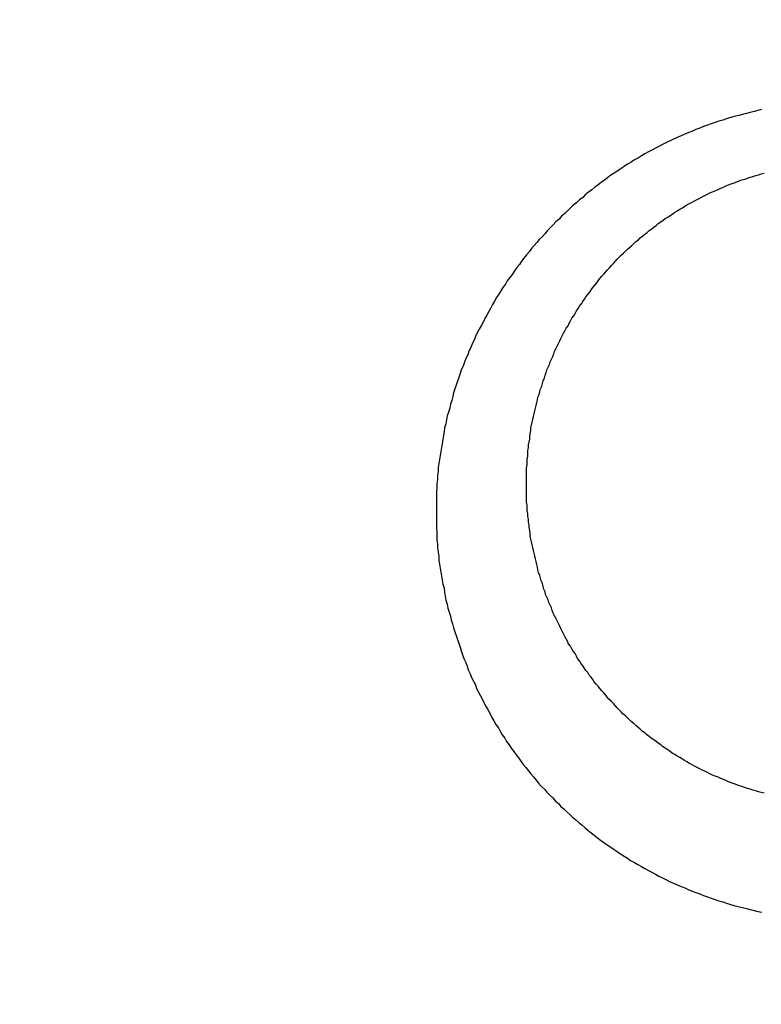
# Model space of a CAD drawing. Header units: millimetres. Extents: x 11979 to 23691, y 12825 to 41978.
# Tile 597 of 656: x 21622.86 to 21624.02, y 40479.94 to 40481.48. Entities that reach past the tile are written whole.
import ezdxf

# ---------------------------------------------------------------- set-up
doc = ezdxf.new("R2010")
doc.units = ezdxf.units.MM
for name, color, linetype in [('- niebieska cienka - izolacja', 120, 'Continuous'), ('-WYMIAR', 8, 'Continuous'), ('PROJEKTOWANE', 5, 'Continuous')]:
    doc.layers.add(name, color=color, linetype=linetype)
doc.styles.get("Standard").update_dxf_attribs({"font": 'arial.ttf'})
doc.dimstyles.new('CZA-KROPKA-50', dxfattribs={"dimtxt": 12, "dimasz": 1, "dimexe": 2, "dimexo": 25, "dimgap": 4, "dimtad": 1, "dimdec": 1, "dimrnd": 0.5, "dimzin": 9, "dimdsep": 46, "dimtxsty": 'Standard', "dimblk": 'CZA-KROPKA', "dimblk1": 'CZA-KROPKA', "dimblk2": 'CZA-KROPKA', "dimsah": 1, "dimcen": -20, "dimse1": 1, "dimse2": 1, "dimclrd": 8, "dimclre": 8, "dimclrt": 9, "dimadec": 0, "dimazin": 0, "dimtfac": 1, "dimtdec": 1, "dimtmove": 1, "dimatfit": 3, "dimldrblk": 'CZA-KROPKA', "dimfxl": 1, "dimtolj": 1, "dimtzin": 9, "dimarcsym": 0})

# ---------------------------------------------------------------- blocks, each defined once
blk = doc.blocks.new('CZA-KROPKA')
at = {"layer": '-WYMIAR', "linetype": 'ByBlock'}
for p, q in [((0, 10), (0, -10)), ((5, 0), (-5, 0))]:
    blk.add_line(p, q, dxfattribs=at)
at = {"layer": '-WYMIAR', "linetype": 'ByBlock', "const_width": 2.5}
blk.add_lwpolyline([(-1.25, 0, 1), (1.25, 0, 1)], format="xyb", close=True, dxfattribs=at)
blk = doc.blocks.new('*D1572')
at = {"layer": '-WYMIAR', "color": 8, "lineweight": -2}
blk.add_line((19929.2678, 40021.6846), (22203.2678, 40021.6846), dxfattribs=at)
at = {"layer": 'Defpoints', "color": 0}
for p in [(19928.2678, 40529.3414), (22204.2678, 40500.3414), (22204.2678, 40021.6846)]:
    blk.add_point(p, dxfattribs=at)
at = {"layer": '-WYMIAR', "color": 8, "lineweight": -2, "rotation": 180}
blk.add_blockref('CZA-KROPKA', (19928.2678, 40021.6846), dxfattribs=at)
at = {"layer": '-WYMIAR', "color": 8, "lineweight": -2}
blk.add_blockref('CZA-KROPKA', (22204.2678, 40021.6846), dxfattribs=at)
at = {"layer": '-WYMIAR', "color": 9, "insert": (21066.2678, 40031.8115), "char_height": 12, "attachment_point": 5}
blk.add_mtext('\\A1;2276', dxfattribs=at)
blk = doc.blocks.new('Pisuar NOVA PRO ze zintegrowanym ceramicznym sitkiem')
for points in [[(-0.001317, -0.220069, 0), (-0.001377, -0.220082, 0), (-0.001437, -0.220096, 0), (-0.001497, -0.220111, 0), (-0.001557, -0.220127, 0), (-0.001617, -0.220143, 0), (-0.001677, -0.220159, 0), (-0.001747, -0.220176, 0), (-0.001807, -0.220194, 0), (-0.001867, -0.220213, 0), (-0.001927, -0.220231, 0), (-0.001987, -0.220251, 0), (-0.002047, -0.220271, 0), (-0.002107, -0.220292, 0), (-0.002167, -0.220313, 0), (-0.002227, -0.220335, 0), (-0.002287, -0.220357, 0), (-0.002347, -0.22038, 0), (-0.002397, -0.220404, 0), (-0.002457, -0.220428, 0), (-0.002517, -0.220452, 0), (-0.002577, -0.220478, 0), (-0.002637, -0.220503, 0), (-0.002697, -0.22053, 0), (-0.002747, -0.220557, 0), (-0.002807, -0.220584, 0), (-0.002867, -0.220612, 0), (-0.002917, -0.220641, 0), (-0.002977, -0.22067, 0), (-0.003027, -0.220699, 0), (-0.003087, -0.220729, 0), (-0.003147, -0.22076, 0), (-0.003197, -0.220791, 0), (-0.003247, -0.220823, 0), (-0.003307, -0.220855, 0), (-0.003357, -0.220888, 0), (-0.003417, -0.220922, 0), (-0.003467, -0.220956, 0), (-0.003517, -0.22099, 0), (-0.003567, -0.221025, 0), (-0.003627, -0.22106, 0), (-0.003677, -0.221096, 0), (-0.003727, -0.221133, 0), (-0.003777, -0.22117, 0), (-0.003827, -0.221207, 0), (-0.003877, -0.221245, 0), (-0.003927, -0.221283, 0), (-0.003977, -0.221322, 0), (-0.004027, -0.221361, 0), (-0.004077, -0.221401, 0), (-0.004117, -0.221442, 0), (-0.004167, -0.221482, 0), (-0.004217, -0.221524, 0), (-0.004267, -0.221565, 0), (-0.004307, -0.221607, 0), (-0.004357, -0.22165, 0), (-0.004397, -0.221693, 0), (-0.004447, -0.221736, 0), (-0.004487, -0.22178, 0), (-0.004537, -0.221825, 0), (-0.004577, -0.22187, 0), (-0.004627, -0.221915, 0), (-0.004667, -0.22196, 0), (-0.004707, -0.222006, 0), (-0.004747, -0.222053, 0), (-0.004797, -0.2221, 0), (-0.004837, -0.222147, 0), (-0.004877, -0.222195, 0), (-0.004917, -0.222243, 0), (-0.004957, -0.222291, 0), (-0.004997, -0.22234, 0), (-0.005037, -0.22239, 0), (-0.005077, -0.222439, 0), (-0.005107, -0.222489, 0), (-0.005147, -0.22254, 0), (-0.005187, -0.22259, 0), (-0.005217, -0.222642, 0), (-0.005257, -0.222693, 0), (-0.005297, -0.222745, 0), (-0.005327, -0.222797, 0), (-0.005367, -0.222849, 0), (-0.005397, -0.222902, 0), (-0.005427, -0.222955, 0), (-0.005467, -0.223009, 0), (-0.005497, -0.223063, 0), (-0.005527, -0.223117, 0), (-0.005557, -0.223171, 0), (-0.005587, -0.223226, 0), (-0.005617, -0.223281, 0), (-0.005647, -0.223336, 0), (-0.005677, -0.223392, 0), (-0.005707, -0.223448, 0), (-0.005737, -0.223504, 0), (-0.005767, -0.22356, 0), (-0.005797, -0.223617, 0), (-0.005817, -0.223674, 0), (-0.005847, -0.223731, 0), (-0.005867, -0.223789, 0), (-0.005897, -0.223846, 0), (-0.005917, -0.223904, 0), (-0.005947, -0.223963, 0), (-0.005967, -0.224021, 0), (-0.005987, -0.22408, 0), (-0.006017, -0.224138, 0), (-0.006037, -0.224198, 0), (-0.006057, -0.224257, 0), (-0.006077, -0.224316, 0), (-0.006097, -0.224376, 0), (-0.006117, -0.224436, 0), (-0.006137, -0.224496, 0), (-0.006147, -0.224556, 0), (-0.006167, -0.224617, 0), (-0.006187, -0.224677, 0), (-0.006197, -0.224738, 0), (-0.006217, -0.224799, 0), (-0.006237, -0.22486, 0), (-0.006247, -0.224921, 0), (-0.006257, -0.224983, 0), (-0.006277, -0.225044, 0), (-0.006287, -0.225106, 0), (-0.006297, -0.225168, 0), (-0.006307, -0.225229, 0), (-0.006317, -0.225291, 0), (-0.006327, -0.225354, 0), (-0.006337, -0.225416, 0), (-0.006347, -0.225478, 0), (-0.006357, -0.225541, 0), (-0.006367, -0.225603, 0), (-0.006377, -0.225666, 0), (-0.006377, -0.225728, 0), (-0.006387, -0.225791, 0), (-0.006387, -0.225854, 0), (-0.006397, -0.225917, 0), (-0.006397, -0.22598, 0), (-0.006407, -0.226043, 0), (-0.006407, -0.226106, 0), (-0.006407, -0.226169, 0), (-0.006407, -0.226232, 0), (-0.006407, -0.226295, 0), (-0.006407, -0.226358, 0), (-0.006407, -0.226421, 0), (-0.006407, -0.226485, 0), (-0.006407, -0.226548, 0), (-0.006407, -0.226611, 0), (-0.006397, -0.226674, 0), (-0.006397, -0.226737, 0), (-0.006397, -0.226801, 0), (-0.006387, -0.226864, 0), (-0.006387, -0.226927, 0), (-0.006377, -0.22699, 0), (-0.006367, -0.227053, 0), (-0.006367, -0.227116, 0), (-0.006357, -0.227179, 0), (-0.006347, -0.227242, 0), (-0.006337, -0.227305, 0), (-0.006327, -0.227367, 0), (-0.006317, -0.22743, 0), (-0.006307, -0.227493, 0), (-0.006287, -0.227555, 0), (-0.006277, -0.227617, 0), (-0.006267, -0.22768, 0), (-0.006257, -0.227742, 0), (-0.006237, -0.227804, 0), (-0.006227, -0.227866, 0), (-0.006207, -0.227927, 0), (-0.006187, -0.227989, 0), (-0.006177, -0.22805, 0), (-0.006157, -0.228112, 0), (-0.006137, -0.228173, 0), (-0.006117, -0.228234, 0), (-0.006097, -0.228295, 0), (-0.006077, -0.228355, 0), (-0.006057, -0.228416, 0), (-0.006037, -0.228476, 0), (-0.006017, -0.228536, 0), (-0.005997, -0.228596, 0), (-0.005977, -0.228655, 0), (-0.005947, -0.228715, 0), (-0.005927, -0.228774, 0), (-0.005907, -0.228833, 0), (-0.005877, -0.228891, 0), (-0.005857, -0.22895, 0), (-0.005827, -0.229008, 0), (-0.005797, -0.229066, 0), (-0.005777, -0.229124, 0), (-0.005747, -0.229181, 0), (-0.005717, -0.229238, 0), (-0.005687, -0.229295, 0), (-0.005657, -0.229351, 0), (-0.005627, -0.229408, 0), (-0.005597, -0.229464, 0), (-0.005567, -0.229519, 0), (-0.005537, -0.229574, 0), (-0.005507, -0.229629, 0), (-0.005477, -0.229684, 0), (-0.005437, -0.229738, 0), (-0.005407, -0.229792, 0), (-0.005377, -0.229846, 0), (-0.005337, -0.229899, 0), (-0.005307, -0.229952, 0), (-0.005267, -0.230004, 0), (-0.005237, -0.230056, 0), (-0.005197, -0.230108, 0), (-0.005157, -0.230159, 0), (-0.005117, -0.23021, 0), (-0.005087, -0.230261, 0), (-0.005047, -0.230311, 0), (-0.005007, -0.23036, 0), (-0.004967, -0.23041, 0), (-0.004927, -0.230458, 0), (-0.004887, -0.230507, 0), (-0.004847, -0.230555, 0), (-0.004807, -0.230602, 0), (-0.004767, -0.230649, 0), (-0.004717, -0.230696, 0), (-0.004677, -0.230742, 0), (-0.004637, -0.230788, 0), (-0.004587, -0.230833, 0), (-0.004547, -0.230878, 0), (-0.004497, -0.230922, 0), (-0.004457, -0.230966, 0), (-0.004407, -0.23101, 0), (-0.004367, -0.231053, 0), (-0.004317, -0.231095, 0), (-0.004277, -0.231137, 0), (-0.004227, -0.231179, 0), (-0.004177, -0.23122, 0), (-0.004127, -0.231261, 0), (-0.004077, -0.231301, 0), (-0.004037, -0.231341, 0), (-0.003987, -0.23138, 0), (-0.003937, -0.231418, 0), (-0.003887, -0.231457, 0), (-0.003837, -0.231494, 0), (-0.003787, -0.231532, 0), (-0.003737, -0.231568, 0), (-0.003677, -0.231604, 0), (-0.003627, -0.23164, 0), (-0.003577, -0.231675, 0), (-0.003527, -0.23171, 0), (-0.003467, -0.231744, 0), (-0.003417, -0.231778, 0), (-0.003367, -0.231811, 0), (-0.003307, -0.231843, 0), (-0.003257, -0.231875, 0), (-0.003197, -0.231907, 0), (-0.003147, -0.231938, 0), (-0.003087, -0.231968, 0), (-0.003037, -0.231998, 0), (-0.002977, -0.232028, 0), (-0.002927, -0.232057, 0), (-0.002867, -0.232085, 0), (-0.002807, -0.232113, 0), (-0.002757, -0.23214, 0), (-0.002697, -0.232166, 0), (-0.002637, -0.232193, 0), (-0.002577, -0.232218, 0), (-0.002517, -0.232243, 0), (-0.002467, -0.232268, 0), (-0.002407, -0.232291, 0), (-0.002347, -0.232315, 0), (-0.002287, -0.232337, 0), (-0.002227, -0.23236, 0), (-0.002167, -0.232381, 0), (-0.002107, -0.232402, 0), (-0.002047, -0.232423, 0), (-0.001987, -0.232443, 0), (-0.001927, -0.232462, 0), (-0.001867, -0.232481, 0), (-0.001807, -0.232499, 0), (-0.001747, -0.232517, 0), (-0.001687, -0.232534, 0), (-0.001617, -0.23255, 0), (-0.001557, -0.232566, 0), (-0.001497, -0.232581, 0), (-0.001437, -0.232596, 0), (-0.001377, -0.23261, 0), (-0.001317, -0.232623, 0)], [(-0.001277, -0.230761, 0), (-0.001327, -0.23075, 0), (-0.001367, -0.230738, 0), (-0.001407, -0.230725, 0), (-0.001457, -0.230712, 0), (-0.001497, -0.230699, 0), (-0.001537, -0.230686, 0), (-0.001587, -0.230672, 0), (-0.001627, -0.230658, 0), (-0.001667, -0.230643, 0), (-0.001707, -0.230628, 0), (-0.001747, -0.230613, 0), (-0.001797, -0.230597, 0), (-0.001837, -0.230581, 0), (-0.001877, -0.230564, 0), (-0.001917, -0.230547, 0), (-0.001957, -0.23053, 0), (-0.001997, -0.230512, 0), (-0.002047, -0.230494, 0), (-0.002087, -0.230476, 0), (-0.002127, -0.230457, 0), (-0.002167, -0.230438, 0), (-0.002207, -0.230418, 0), (-0.002247, -0.230399, 0), (-0.002287, -0.230378, 0), (-0.002327, -0.230358, 0), (-0.002367, -0.230337, 0), (-0.002407, -0.230315, 0), (-0.002447, -0.230294, 0), (-0.002487, -0.230272, 0), (-0.002527, -0.230249, 0), (-0.002557, -0.230227, 0), (-0.002597, -0.230203, 0), (-0.002637, -0.23018, 0), (-0.002677, -0.230156, 0), (-0.002717, -0.230132, 0), (-0.002747, -0.230107, 0), (-0.002787, -0.230083, 0), (-0.002827, -0.230057, 0), (-0.002867, -0.230032, 0), (-0.002897, -0.230006, 0), (-0.002937, -0.22998, 0), (-0.002967, -0.229953, 0), (-0.003007, -0.229927, 0), (-0.003047, -0.229899, 0), (-0.003077, -0.229872, 0), (-0.003117, -0.229844, 0), (-0.003147, -0.229816, 0), (-0.003187, -0.229788, 0), (-0.003217, -0.229759, 0), (-0.003257, -0.22973, 0), (-0.003287, -0.2297, 0), (-0.003317, -0.229671, 0), (-0.003357, -0.229641, 0), (-0.003387, -0.229611, 0), (-0.003417, -0.22958, 0), (-0.003447, -0.229549, 0), (-0.003487, -0.229518, 0), (-0.003517, -0.229487, 0), (-0.003547, -0.229455, 0), (-0.003577, -0.229423, 0), (-0.003607, -0.229391, 0), (-0.003637, -0.229358, 0), (-0.003667, -0.229325, 0), (-0.003707, -0.229292, 0), (-0.003737, -0.229259, 0), (-0.003757, -0.229225, 0), (-0.003787, -0.229192, 0), (-0.003817, -0.229157, 0), (-0.003847, -0.229123, 0), (-0.003877, -0.229088, 0), (-0.003907, -0.229054, 0), (-0.003937, -0.229018, 0), (-0.003957, -0.228983, 0), (-0.003987, -0.228947, 0), (-0.004017, -0.228912, 0), (-0.004037, -0.228875, 0), (-0.004067, -0.228839, 0), (-0.004097, -0.228802, 0), (-0.004117, -0.228766, 0), (-0.004147, -0.228729, 0), (-0.004167, -0.228691, 0), (-0.004197, -0.228654, 0), (-0.004217, -0.228616, 0), (-0.004237, -0.228578, 0), (-0.004267, -0.22854, 0), (-0.004287, -0.228502, 0), (-0.004307, -0.228463, 0), (-0.004337, -0.228424, 0), (-0.004357, -0.228385, 0), (-0.004377, -0.228346, 0), (-0.004397, -0.228307, 0), (-0.004417, -0.228267, 0), (-0.004437, -0.228227, 0), (-0.004457, -0.228187, 0), (-0.004477, -0.228147, 0), (-0.004497, -0.228107, 0), (-0.004517, -0.228066, 0), (-0.004537, -0.228025, 0), (-0.004557, -0.227985, 0), (-0.004577, -0.227944, 0), (-0.004597, -0.227902, 0), (-0.004607, -0.227861, 0), (-0.004627, -0.22782, 0), (-0.004647, -0.227778, 0), (-0.004657, -0.227736, 0), (-0.004677, -0.227694, 0), (-0.004697, -0.227652, 0), (-0.004707, -0.22761, 0), (-0.004727, -0.227568, 0), (-0.004737, -0.227525, 0), (-0.004747, -0.227482, 0), (-0.004767, -0.22744, 0), (-0.004777, -0.227397, 0), (-0.004787, -0.227354, 0), (-0.004807, -0.227311, 0), (-0.004817, -0.227268, 0), (-0.004827, -0.227224, 0), (-0.004837, -0.227181, 0), (-0.004847, -0.227137, 0), (-0.004857, -0.227094, 0), (-0.004867, -0.22705, 0), (-0.004877, -0.227006, 0), (-0.004887, -0.226962, 0), (-0.004897, -0.226919, 0), (-0.004907, -0.226875, 0), (-0.004917, -0.22683, 0), (-0.004927, -0.226786, 0), (-0.004937, -0.226742, 0), (-0.004937, -0.226698, 0), (-0.004947, -0.226653, 0), (-0.004957, -0.226609, 0), (-0.004957, -0.226564, 0), (-0.004967, -0.22652, 0), (-0.004967, -0.226475, 0), (-0.004977, -0.226431, 0), (-0.004977, -0.226386, 0), (-0.004987, -0.226341, 0), (-0.004987, -0.226297, 0), (-0.004987, -0.226252, 0), (-0.004997, -0.226207, 0), (-0.004997, -0.226162, 0), (-0.004997, -0.226118, 0), (-0.004997, -0.226073, 0), (-0.004997, -0.226028, 0), (-0.004997, -0.225983, 0), (-0.004997, -0.225938, 0), (-0.004997, -0.225893, 0), (-0.004997, -0.225849, 0), (-0.004997, -0.225804, 0), (-0.004997, -0.225759, 0), (-0.004997, -0.225714, 0), (-0.004997, -0.225669, 0), (-0.004987, -0.225625, 0), (-0.004987, -0.22558, 0), (-0.004987, -0.225535, 0), (-0.004977, -0.22549, 0), (-0.004977, -0.225446, 0), (-0.004977, -0.225401, 0), (-0.004967, -0.225357, 0), (-0.004967, -0.225312, 0), (-0.004957, -0.225268, 0), (-0.004947, -0.225223, 0), (-0.004947, -0.225179, 0), (-0.004937, -0.225134, 0), (-0.004927, -0.22509, 0), (-0.004927, -0.225046, 0), (-0.004917, -0.225002, 0), (-0.004907, -0.224958, 0), (-0.004897, -0.224914, 0), (-0.004887, -0.22487, 0), (-0.004877, -0.224826, 0), (-0.004867, -0.224782, 0), (-0.004857, -0.224739, 0), (-0.004847, -0.224695, 0), (-0.004837, -0.224652, 0), (-0.004827, -0.224608, 0), (-0.004817, -0.224565, 0), (-0.004797, -0.224522, 0), (-0.004787, -0.224479, 0), (-0.004777, -0.224436, 0), (-0.004757, -0.224393, 0), (-0.004747, -0.22435, 0), (-0.004737, -0.224308, 0), (-0.004717, -0.224265, 0), (-0.004707, -0.224223, 0), (-0.004687, -0.224181, 0), (-0.004677, -0.224139, 0), (-0.004657, -0.224097, 0), (-0.004637, -0.224055, 0), (-0.004627, -0.224014, 0), (-0.004607, -0.223972, 0), (-0.004587, -0.223931, 0), (-0.004567, -0.22389, 0), (-0.004557, -0.223849, 0), (-0.004537, -0.223808, 0), (-0.004517, -0.223767, 0), (-0.004497, -0.223727, 0), (-0.004477, -0.223686, 0), (-0.004457, -0.223646, 0), (-0.004437, -0.223606, 0), (-0.004417, -0.223567, 0), (-0.004397, -0.223527, 0), (-0.004377, -0.223488, 0), (-0.004347, -0.223449, 0), (-0.004327, -0.22341, 0), (-0.004307, -0.223371, 0), (-0.004287, -0.223332, 0), (-0.004257, -0.223294, 0), (-0.004237, -0.223256, 0), (-0.004217, -0.223218, 0), (-0.004187, -0.22318, 0), (-0.004167, -0.223143, 0), (-0.004137, -0.223105, 0), (-0.004117, -0.223068, 0), (-0.004087, -0.223031, 0), (-0.004067, -0.222995, 0), (-0.004037, -0.222959, 0), (-0.004007, -0.222922, 0), (-0.003987, -0.222887, 0), (-0.003957, -0.222851, 0), (-0.003927, -0.222815, 0), (-0.003897, -0.22278, 0), (-0.003877, -0.222745, 0), (-0.003847, -0.222711, 0), (-0.003817, -0.222676, 0), (-0.003787, -0.222642, 0), (-0.003757, -0.222608, 0), (-0.003727, -0.222575, 0), (-0.003697, -0.222541, 0), (-0.003667, -0.222508, 0), (-0.003637, -0.222475, 0), (-0.003607, -0.222443, 0), (-0.003577, -0.22241, 0), (-0.003547, -0.222378, 0), (-0.003517, -0.222347, 0), (-0.003477, -0.222315, 0), (-0.003447, -0.222284, 0), (-0.003417, -0.222253, 0), (-0.003387, -0.222223, 0), (-0.003347, -0.222192, 0), (-0.003317, -0.222162, 0), (-0.003287, -0.222132, 0), (-0.003247, -0.222103, 0), (-0.003217, -0.222074, 0), (-0.003177, -0.222045, 0), (-0.003147, -0.222017, 0), (-0.003107, -0.221988, 0), (-0.003077, -0.22196, 0), (-0.003037, -0.221933, 0), (-0.003007, -0.221906, 0), (-0.002967, -0.221879, 0), (-0.002937, -0.221852, 0), (-0.002897, -0.221826, 0), (-0.002857, -0.2218, 0), (-0.002827, -0.221774, 0), (-0.002787, -0.221749, 0), (-0.002747, -0.221724, 0), (-0.002707, -0.221699, 0), (-0.002677, -0.221675, 0), (-0.002637, -0.221651, 0), (-0.002597, -0.221627, 0), (-0.002557, -0.221604, 0), (-0.002517, -0.221581, 0), (-0.002487, -0.221559, 0), (-0.002447, -0.221536, 0), (-0.002407, -0.221515, 0), (-0.002367, -0.221493, 0), (-0.002327, -0.221472, 0), (-0.002287, -0.221451, 0), (-0.002247, -0.221431, 0), (-0.002207, -0.221411, 0), (-0.002167, -0.221391, 0), (-0.002127, -0.221372, 0), (-0.002087, -0.221353, 0), (-0.002037, -0.221334, 0), (-0.001997, -0.221316, 0), (-0.001957, -0.221298, 0), (-0.001917, -0.221281, 0), (-0.001877, -0.221263, 0), (-0.001837, -0.221247, 0), (-0.001797, -0.22123, 0), (-0.001747, -0.221214, 0), (-0.001707, -0.221199, 0), (-0.001667, -0.221183, 0), (-0.001627, -0.221169, 0), (-0.001577, -0.221154, 0), (-0.001537, -0.22114, 0), (-0.001497, -0.221126, 0), (-0.001457, -0.221113, 0), (-0.001407, -0.2211, 0), (-0.001367, -0.221087, 0), (-0.001327, -0.221075, 0), (-0.001277, -0.221063, 0)]]:
    blk.add_polyline3d(points)

msp = doc.modelspace()

# ---------------------------------------------------------------- hatches: boundary and pattern name
at = {"layer": '- niebieska cienka - izolacja'}
h = msp.add_hatch(dxfattribs=at)
h.set_pattern_fill('ANSI31', color=5, scale=10)
h.set_pattern_definition([(315, (8112.473, 14221.135), (19.7999996, -4e-15), [3.394112, -24.607316]), (315, (8112.473, 14240.935), (19.7999996, -4e-15), [3.394112, -24.607316]), (315, (8126.073, 14214.135), (19.7999996, -4e-15), [3.959798, -24.04163]), (315, (8126.073, 14233.935), (19.7999996, -4e-15), [3.959798, -24.04163]), (0, (8122.273, 14219.935), (0, 19.8), [0.2, -19.6]), (90, (8122.473, 14219.935), (-19.8, 1e-15), [0.2, -19.6]), (0, (8122.473, 14220.135), (0, 19.8), [0.2, -19.6]), (0, (8122.673, 14220.135), (0, 19.8), [0.2, -19.6]), (0, (8122.873, 14220.135), (0, 19.8), [0.2, -19.6]), (0, (8123.073, 14220.135), (0, 19.8), [0.2, -19.6]), (90, (8123.273, 14219.935), (-19.8, 1e-15), [0.2, -19.6]), (0, (8123.273, 14219.935), (0, 19.8), [0.2, -19.6]), (90, (8123.473, 14219.735), (-19.8, 1e-15), [0.2, -19.6]), (0, (8123.473, 14219.735), (0, 19.8), [0.2, -19.6]), (90, (8123.673, 14219.535), (-19.8, 1e-15), [0.2, -19.6]), (90, (8123.673, 14219.335), (-19.8, 1e-15), [0.2, -19.6]), (90, (8123.673, 14219.135), (-19.8, 1e-15), [0.2, -19.6]), (90, (8123.673, 14218.935), (-19.8, 1e-15), [0.2, -19.6]), (0, (8123.473, 14218.935), (0, 19.8), [0.2, -19.6]), (90, (8123.473, 14218.735), (-19.8, 1e-15), [0.2, -19.6]), (0, (8123.273, 14218.735), (0, 19.8), [0.2, -19.6]), (90, (8123.273, 14218.535), (-19.8, 1e-15), [0.2, -19.6]), (0, (8123.073, 14218.535), (0, 19.8), [0.2, -19.6]), (0, (8122.873, 14218.535), (0, 19.8), [0.2, -19.6]), (0, (8122.673, 14218.535), (0, 19.8), [0.2, -19.6]), (0, (8122.473, 14218.535), (0, 19.8), [0.2, -19.6]), (90, (8122.473, 14218.535), (-19.8, 1e-15), [0.2, -19.6]), (0, (8122.273, 14218.735), (0, 19.8), [0.2, -19.6]), (90, (8122.273, 14218.735), (-19.8, 1e-15), [0.2, -19.6]), (0, (8122.073, 14218.935), (0, 19.8), [0.2, -19.6]), (90, (8122.073, 14218.935), (-19.8, 1e-15), [0.2, -19.6]), (90, (8122.073, 14219.135), (-19.8, 1e-15), [0.2, -19.6]), (90, (8122.073, 14219.335), (-19.8, 1e-15), [0.2, -19.6]), (90, (8122.073, 14219.535), (-19.8, 1e-15), [0.2, -19.6]), (0, (8122.073, 14219.735), (0, 19.8), [0.2, -19.6]), (90, (8122.273, 14219.735), (-19.8, 1e-15), [0.2, -19.6]), (90, (8119.273, 14202.735), (-19.8, 1e-15), [0.2, -19.6]), (0, (8119.073, 14202.735), (0, 19.8), [0.2, -19.6]), (90, (8119.073, 14202.535), (-19.8, 1e-15), [0.2, -19.6]), (90, (8119.073, 14202.335), (-19.8, 1e-15), [0.2, -19.6]), (90, (8119.073, 14202.135), (-19.8, 1e-15), [0.2, -19.6]), (90, (8119.073, 14201.935), (-19.8, 1e-15), [0.2, -19.6]), (0, (8119.073, 14201.935), (0, 19.8), [0.2, -19.6]), (90, (8119.273, 14201.735), (-19.8, 1e-15), [0.2, -19.6]), (0, (8119.273, 14201.735), (0, 19.8), [0.2, -19.6]), (90, (8119.473, 14201.535), (-19.8, 1e-15), [0.2, -19.6]), (0, (8119.473, 14201.535), (0, 19.8), [0.2, -19.6]), (90, (8119.673, 14201.335), (-19.8, 1e-15), [0.2, -19.6]), (0, (8119.673, 14201.335), (0, 19.8), [0.2, -19.6]), (0, (8119.873, 14201.335), (0, 19.8), [0.2, -19.6]), (0, (8120.073, 14201.335), (0, 19.8), [0.2, -19.6]), (0, (8120.273, 14201.335), (0, 19.8), [0.2, -19.6]), (90, (8120.473, 14201.335), (-19.8, 1e-15), [0.2, -19.6]), (0, (8120.473, 14201.535), (0, 19.8), [0.2, -19.6]), (90, (8120.673, 14201.535), (-19.8, 1e-15), [0.2, -19.6]), (0, (8120.673, 14201.735), (0, 19.8), [0.2, -19.6]), (90, (8120.873, 14201.735), (-19.8, 1e-15), [0.2, -19.6]), (0, (8120.873, 14201.935), (0, 19.8), [0.2, -19.6]), (90, (8121.073, 14201.935), (-19.8, 1e-15), [0.2, -19.6]), (90, (8121.073, 14202.135), (-19.8, 1e-15), [0.2, -19.6]), (90, (8121.073, 14202.335), (-19.8, 1e-15), [0.2, -19.6]), (90, (8121.073, 14202.535), (-19.8, 1e-15), [0.2, -19.6]), (0, (8120.873, 14202.735), (0, 19.8), [0.2, -19.6]), (90, (8120.873, 14202.735), (-19.8, 1e-15), [0.2, -19.6]), (0, (8120.673, 14202.935), (0, 19.8), [0.2, -19.6]), (90, (8120.673, 14202.935), (-19.8, 1e-15), [0.2, -19.6]), (0, (8120.473, 14203.135), (0, 19.8), [0.2, -19.6]), (90, (8120.473, 14203.135), (-19.8, 1e-15), [0.2, -19.6]), (0, (8120.273, 14203.335), (0, 19.8), [0.2, -19.6]), (0, (8120.073, 14203.335), (0, 19.8), [0.2, -19.6]), (0, (8119.873, 14203.335), (0, 19.8), [0.2, -19.6]), (0, (8119.673, 14203.335), (0, 19.8), [0.2, -19.6]), (90, (8119.673, 14203.135), (-19.8, 1e-15), [0.2, -19.6]), (0, (8119.473, 14203.135), (0, 19.8), [0.2, -19.6]), (90, (8119.473, 14202.935), (-19.8, 1e-15), [0.2, -19.6]), (0, (8119.273, 14202.935), (0, 19.8), [0.2, -19.6]), (90, (8122.273, 14203.335), (-19.8, 1e-15), [0.2, -19.6]), (0, (8122.273, 14203.535), (0, 19.8), [0.2, -19.6]), (90, (8122.473, 14203.535), (-19.8, 1e-15), [0.2, -19.6]), (0, (8122.473, 14203.735), (0, 19.8), [0.2, -19.6]), (0, (8122.673, 14203.735), (0, 19.8), [0.2, -19.6]), (0, (8122.873, 14203.735), (0, 19.8), [0.2, -19.6]), (0, (8123.073, 14203.735), (0, 19.8), [0.2, -19.6]), (0, (8123.273, 14203.735), (0, 19.8), [0.2, -19.6]), (0, (8123.473, 14203.735), (0, 19.8), [0.2, -19.6]), (90, (8123.673, 14203.535), (-19.8, 1e-15), [0.2, -19.6]), (0, (8123.673, 14203.535), (0, 19.8), [0.2, -19.6]), (90, (8123.873, 14203.335), (-19.8, 1e-15), [0.2, -19.6]), (0, (8123.873, 14203.335), (0, 19.8), [0.2, -19.6]), (90, (8124.073, 14203.135), (-19.8, 1e-15), [0.2, -19.6]), (0, (8124.073, 14203.135), (0, 19.8), [0.2, -19.6]), (90, (8124.273, 14202.935), (-19.8, 1e-15), [0.2, -19.6]), (90, (8124.273, 14202.735), (-19.8, 1e-15), [0.2, -19.6]), (90, (8124.273, 14202.535), (-19.8, 1e-15), [0.2, -19.6]), (90, (8124.273, 14202.335), (-19.8, 1e-15), [0.2, -19.6]), (90, (8124.273, 14202.135), (-19.8, 1e-15), [0.2, -19.6]), (90, (8124.273, 14201.935), (-19.8, 1e-15), [0.2, -19.6]), (0, (8124.073, 14201.935), (0, 19.8), [0.2, -19.6]), (90, (8124.073, 14201.735), (-19.8, 1e-15), [0.2, -19.6]), (0, (8123.873, 14201.735), (0, 19.8), [0.2, -19.6]), (90, (8123.873, 14201.535), (-19.8, 1e-15), [0.2, -19.6]), (0, (8123.673, 14201.535), (0, 19.8), [0.2, -19.6]), (90, (8123.673, 14201.335), (-19.8, 1e-15), [0.2, -19.6]), (0, (8123.473, 14201.335), (0, 19.8), [0.2, -19.6]), (0, (8123.273, 14201.335), (0, 19.8), [0.2, -19.6]), (0, (8123.073, 14201.335), (0, 19.8), [0.2, -19.6]), (0, (8122.873, 14201.335), (0, 19.8), [0.2, -19.6]), (0, (8122.673, 14201.335), (0, 19.8), [0.2, -19.6]), (0, (8122.473, 14201.335), (0, 19.8), [0.2, -19.6]), (90, (8122.473, 14201.335), (-19.8, 1e-15), [0.2, -19.6]), (0, (8122.273, 14201.535), (0, 19.8), [0.2, -19.6]), (90, (8122.273, 14201.535), (-19.8, 1e-15), [0.2, -19.6]), (0, (8122.073, 14201.735), (0, 19.8), [0.2, -19.6]), (90, (8122.073, 14201.735), (-19.8, 1e-15), [0.2, -19.6]), (0, (8121.873, 14201.935), (0, 19.8), [0.2, -19.6]), (90, (8121.873, 14201.935), (-19.8, 1e-15), [0.2, -19.6]), (90, (8121.873, 14202.135), (-19.8, 1e-15), [0.2, -19.6]), (90, (8121.873, 14202.335), (-19.8, 1e-15), [0.2, -19.6]), (90, (8121.873, 14202.535), (-19.8, 1e-15), [0.2, -19.6]), (90, (8121.873, 14202.735), (-19.8, 1e-15), [0.2, -19.6]), (90, (8121.873, 14202.935), (-19.8, 1e-15), [0.2, -19.6]), (0, (8121.873, 14203.135), (0, 19.8), [0.2, -19.6]), (90, (8122.073, 14203.135), (-19.8, 1e-15), [0.2, -19.6]), (0, (8122.073, 14203.335), (0, 19.8), [0.2, -19.6]), (0, (8114.073, 14217.935), (0, 19.8), [0.2, -19.6]), (90, (8114.273, 14217.935), (-19.8, 1e-15), [0.2, -19.6]), (0, (8114.273, 14218.135), (0, 19.8), [0.2, -19.6]), (0, (8114.473, 14218.135), (0, 19.8), [0.2, -19.6]), (0, (8114.673, 14218.135), (0, 19.8), [0.2, -19.6]), (0, (8114.873, 14218.135), (0, 19.8), [0.2, -19.6]), (90, (8115.073, 14217.935), (-19.8, 1e-15), [0.2, -19.6]), (0, (8115.073, 14217.935), (0, 19.8), [0.2, -19.6]), (90, (8115.273, 14217.735), (-19.8, 1e-15), [0.2, -19.6]), (0, (8115.273, 14217.735), (0, 19.8), [0.2, -19.6]), (90, (8115.473, 14217.535), (-19.8, 1e-15), [0.2, -19.6]), (90, (8115.473, 14217.335), (-19.8, 1e-15), [0.2, -19.6]), (90, (8115.473, 14217.135), (-19.8, 1e-15), [0.2, -19.6]), (90, (8115.473, 14216.935), (-19.8, 1e-15), [0.2, -19.6]), (0, (8115.273, 14216.935), (0, 19.8), [0.2, -19.6]), (90, (8115.273, 14216.735), (-19.8, 1e-15), [0.2, -19.6]), (0, (8115.073, 14216.735), (0, 19.8), [0.2, -19.6]), (90, (8115.073, 14216.535), (-19.8, 1e-15), [0.2, -19.6]), (0, (8114.873, 14216.535), (0, 19.8), [0.2, -19.6]), (0, (8114.673, 14216.535), (0, 19.8), [0.2, -19.6]), (0, (8114.473, 14216.535), (0, 19.8), [0.2, -19.6]), (0, (8114.273, 14216.535), (0, 19.8), [0.2, -19.6]), (90, (8114.273, 14216.535), (-19.8, 1e-15), [0.2, -19.6]), (0, (8114.073, 14216.735), (0, 19.8), [0.2, -19.6]), (90, (8114.073, 14216.735), (-19.8, 1e-15), [0.2, -19.6]), (0, (8113.873, 14216.935), (0, 19.8), [0.2, -19.6]), (90, (8113.873, 14216.935), (-19.8, 1e-15), [0.2, -19.6]), (90, (8113.873, 14217.135), (-19.8, 1e-15), [0.2, -19.6]), (90, (8113.873, 14217.335), (-19.8, 1e-15), [0.2, -19.6]), (90, (8113.873, 14217.535), (-19.8, 1e-15), [0.2, -19.6]), (0, (8113.873, 14217.735), (0, 19.8), [0.2, -19.6]), (90, (8114.073, 14217.735), (-19.8, 1e-15), [0.2, -19.6]), (90, (8111.073, 14216.735), (-19.8, 1e-15), [0.2, -19.6]), (0, (8111.073, 14216.935), (0, 19.8), [0.2, -19.6]), (90, (8111.273, 14216.935), (-19.8, 1e-15), [0.2, -19.6]), (0, (8111.273, 14217.135), (0, 19.8), [0.2, -19.6]), (0, (8111.473, 14217.135), (0, 19.8), [0.2, -19.6]), (0, (8111.673, 14217.135), (0, 19.8), [0.2, -19.6]), (0, (8111.873, 14217.135), (0, 19.8), [0.2, -19.6]), (0, (8112.073, 14217.135), (0, 19.8), [0.2, -19.6]), (0, (8112.273, 14217.135), (0, 19.8), [0.2, -19.6]), (90, (8112.473, 14216.935), (-19.8, 1e-15), [0.2, -19.6]), (0, (8112.473, 14216.935), (0, 19.8), [0.2, -19.6]), (90, (8112.673, 14216.735), (-19.8, 1e-15), [0.2, -19.6]), (0, (8112.673, 14216.735), (0, 19.8), [0.2, -19.6]), (90, (8112.873, 14216.535), (-19.8, 1e-15), [0.2, -19.6]), (0, (8112.873, 14216.535), (0, 19.8), [0.2, -19.6]), (90, (8113.073, 14216.335), (-19.8, 1e-15), [0.2, -19.6]), (90, (8113.073, 14216.135), (-19.8, 1e-15), [0.2, -19.6]), (90, (8113.073, 14215.935), (-19.8, 1e-15), [0.2, -19.6]), (90, (8113.073, 14215.735), (-19.8, 1e-15), [0.2, -19.6]), (90, (8113.073, 14215.535), (-19.8, 1e-15), [0.2, -19.6]), (90, (8113.073, 14215.335), (-19.8, 1e-15), [0.2, -19.6]), (0, (8112.873, 14215.335), (0, 19.8), [0.2, -19.6]), (90, (8112.873, 14215.135), (-19.8, 1e-15), [0.2, -19.6]), (0, (8112.673, 14215.135), (0, 19.8), [0.2, -19.6]), (90, (8112.673, 14214.935), (-19.8, 1e-15), [0.2, -19.6]), (0, (8112.473, 14214.935), (0, 19.8), [0.2, -19.6]), (90, (8112.473, 14214.735), (-19.8, 1e-15), [0.2, -19.6]), (0, (8112.273, 14214.735), (0, 19.8), [0.2, -19.6]), (0, (8112.073, 14214.735), (0, 19.8), [0.2, -19.6]), (0, (8111.873, 14214.735), (0, 19.8), [0.2, -19.6]), (0, (8111.673, 14214.735), (0, 19.8), [0.2, -19.6]), (0, (8111.473, 14214.735), (0, 19.8), [0.2, -19.6]), (0, (8111.273, 14214.735), (0, 19.8), [0.2, -19.6]), (90, (8111.273, 14214.735), (-19.8, 1e-15), [0.2, -19.6]), (0, (8111.073, 14214.935), (0, 19.8), [0.2, -19.6]), (90, (8111.073, 14214.935), (-19.8, 1e-15), [0.2, -19.6]), (0, (8110.873, 14215.135), (0, 19.8), [0.2, -19.6]), (90, (8110.873, 14215.135), (-19.8, 1e-15), [0.2, -19.6]), (0, (8110.673, 14215.335), (0, 19.8), [0.2, -19.6]), (90, (8110.673, 14215.335), (-19.8, 1e-15), [0.2, -19.6]), (90, (8110.673, 14215.535), (-19.8, 1e-15), [0.2, -19.6]), (90, (8110.673, 14215.735), (-19.8, 1e-15), [0.2, -19.6]), (90, (8110.673, 14215.935), (-19.8, 1e-15), [0.2, -19.6]), (90, (8110.673, 14216.135), (-19.8, 1e-15), [0.2, -19.6]), (90, (8110.673, 14216.335), (-19.8, 1e-15), [0.2, -19.6]), (0, (8110.673, 14216.535), (0, 19.8), [0.2, -19.6]), (90, (8110.873, 14216.535), (-19.8, 1e-15), [0.2, -19.6]), (0, (8110.873, 14216.735), (0, 19.8), [0.2, -19.6]), (90, (8113.273, 14214.335), (-19.8, 1e-15), [0.2, -19.6]), (0, (8113.073, 14214.335), (0, 19.8), [0.2, -19.6]), (90, (8113.073, 14214.135), (-19.8, 1e-15), [0.2, -19.6]), (90, (8113.073, 14213.935), (-19.8, 1e-15), [0.2, -19.6]), (90, (8113.073, 14213.735), (-19.8, 1e-15), [0.2, -19.6]), (90, (8113.073, 14213.535), (-19.8, 1e-15), [0.2, -19.6]), (0, (8113.073, 14213.535), (0, 19.8), [0.2, -19.6]), (90, (8113.273, 14213.335), (-19.8, 1e-15), [0.2, -19.6]), (0, (8113.273, 14213.335), (0, 19.8), [0.2, -19.6]), (90, (8113.473, 14213.135), (-19.8, 1e-15), [0.2, -19.6]), (0, (8113.473, 14213.135), (0, 19.8), [0.2, -19.6]), (90, (8113.673, 14212.935), (-19.8, 1e-15), [0.2, -19.6]), (0, (8113.673, 14212.935), (0, 19.8), [0.2, -19.6]), (0, (8113.873, 14212.935), (0, 19.8), [0.2, -19.6]), (0, (8114.073, 14212.935), (0, 19.8), [0.2, -19.6]), (0, (8114.273, 14212.935), (0, 19.8), [0.2, -19.6]), (90, (8114.473, 14212.935), (-19.8, 1e-15), [0.2, -19.6]), (0, (8114.473, 14213.135), (0, 19.8), [0.2, -19.6]), (90, (8114.673, 14213.135), (-19.8, 1e-15), [0.2, -19.6]), (0, (8114.673, 14213.335), (0, 19.8), [0.2, -19.6]), (90, (8114.873, 14213.335), (-19.8, 1e-15), [0.2, -19.6]), (0, (8114.873, 14213.535), (0, 19.8), [0.2, -19.6]), (90, (8115.073, 14213.535), (-19.8, 1e-15), [0.2, -19.6]), (90, (8115.073, 14213.735), (-19.8, 1e-15), [0.2, -19.6]), (90, (8115.073, 14213.935), (-19.8, 1e-15), [0.2, -19.6]), (90, (8115.073, 14214.135), (-19.8, 1e-15), [0.2, -19.6]), (0, (8114.873, 14214.335), (0, 19.8), [0.2, -19.6]), (90, (8114.873, 14214.335), (-19.8, 1e-15), [0.2, -19.6]), (0, (8114.673, 14214.535), (0, 19.8), [0.2, -19.6]), (90, (8114.673, 14214.535), (-19.8, 1e-15), [0.2, -19.6]), (0, (8114.473, 14214.735), (0, 19.8), [0.2, -19.6]), (90, (8114.473, 14214.735), (-19.8, 1e-15), [0.2, -19.6]), (0, (8114.273, 14214.935), (0, 19.8), [0.2, -19.6]), (0, (8114.073, 14214.935), (0, 19.8), [0.2, -19.6]), (0, (8113.873, 14214.935), (0, 19.8), [0.2, -19.6]), (0, (8113.673, 14214.935), (0, 19.8), [0.2, -19.6]), (90, (8113.673, 14214.735), (-19.8, 1e-15), [0.2, -19.6]), (0, (8113.473, 14214.735), (0, 19.8), [0.2, -19.6]), (90, (8113.473, 14214.535), (-19.8, 1e-15), [0.2, -19.6]), (0, (8113.273, 14214.535), (0, 19.8), [0.2, -19.6]), (315, (8123.673, 14206.535), (19.7999996, -4e-15), [4.24264, -23.758788]), (315, (8123.673, 14226.335), (19.7999996, -4e-15), [4.24264, -23.758788]), (315, (8119.673, 14204.135), (19.7999996, -4e-15), [3.959798, -24.04163]), (315, (8119.673, 14223.935), (19.7999996, -4e-15), [3.959798, -24.04163]), (315, (8116.073, 14210.935), (19.7999996, -4e-15), [4.24264, -23.758788]), (315, (8116.073, 14230.735), (19.7999996, -4e-15), [4.24264, -23.758788]), (315, (8113.473, 14216.735), (19.7999996, -4e-15), [3.676956, -24.324474]), (315, (8113.473, 14236.535), (19.7999996, -4e-15), [3.676956, -24.324474]), (315, (8120.273, 14212.535), (19.7999996, -4e-15), [4.24264, -23.758788]), (315, (8120.273, 14232.335), (19.7999996, -4e-15), [4.24264, -23.758788]), (315, (8118.273, 14218.335), (19.7999996, -4e-15), [3.676956, -24.324474]), (315, (8118.273, 14238.135), (19.7999996, -4e-15), [3.676956, -24.324474]), (315, (8116.473, 14203.935), (19.7999996, -4e-15), [3.676956, -24.324474]), (315, (8116.473, 14223.735), (19.7999996, -4e-15), [3.676956, -24.324474]), (315, (8109.073, 14206.935), (19.7999996, -4e-15), [3.676956, -24.324474]), (315, (8109.073, 14226.735), (19.7999996, -4e-15), [3.676956, -24.324474])])
h.paths.add_polyline_path([(21952.2678, 40503.3414), (21958.2678, 40503.3414), (21958.2678, 40413.3414), (21972.2678, 40413.3414), (21972.2678, 40407.3414), (21932.2678, 40407.3414), (21932.2678, 40413.3414), (21952.2678, 40413.3414)])
h.paths.add_polyline_path([(21840.2678, 40346.3414), (21852.2678, 40346.3414), (21852.2678, 40503.3414), (21840.2678, 40503.3414)])
h.paths.add_polyline_path([(21673.2678, 40403.3414), (21670.6346, 40403.3414), (21670.6346, 40391.3414), (21690.6346, 40391.3414), (21690.6346, 40403.3414), (21685.2678, 40403.3414), (21685.2678, 40457.3914, 0.043228), (21673.2678, 40455.8323)])
h.paths.add_polyline_path([(21782.2678, 40391.3414), (21782.2678, 40400.3414), (21797.2427, 40400.3414), (21797.2427, 40403.3414), (21840.2678, 40403.3414), (21840.2678, 40391.3414)])
h.paths.add_polyline_path([(21673.2678, 40455.8323, -0.043228), (21685.2678, 40457.3914), (21685.2678, 40503.3414), (21673.2678, 40503.3414)])
h.paths.add_polyline_path([(21571.2678, 40391.3414), (21580.6346, 40391.3414), (21580.6346, 40403.3414), (21571.2678, 40403.3414)])
h.paths.add_polyline_path([(21782.2678, 40400.3414), (21797.2427, 40400.3414), (21797.2427, 40403.3414), (21782.2678, 40403.3414)])
h.paths.add_polyline_path([(21978.2678, 40407.3414), (21978.2678, 40413.3414), (21972.2678, 40413.3414), (21972.2678, 40407.3414)])
h.paths.add_polyline_path([(21819.2064, 40363.4703), (21837.2801, 40363.4703), (21837.2801, 40396.2125), (21819.2064, 40396.2125)], flags=24)

# ---------------------------------------------------------------- block references
at = {"layer": 'PROJEKTOWANE', "xscale": 100, "yscale": 100, "zscale": 100, "rotation": 359.9999999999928}
msp.add_blockref('Pisuar NOVA PRO ze zintegrowanym ceramicznym sitkiem', (21624.1549, 40503.3414), dxfattribs=at)

# ---------------------------------------------------------------- dimensions: what is measured, and where the dimension line sits
at = {"layer": '-WYMIAR'}
dim = msp.add_linear_dim(base=(22204.2678, 40021.6846), p1=(19928.2678, 40529.3414), p2=(22204.2678, 40500.3414), dimstyle='CZA-KROPKA-50', override={"dimfxl": 0, "dimfxlon": 1}, dxfattribs=at)
dim.commit()
dim.dimension.update_dxf_attribs({"geometry": '*D1572', "text_midpoint": (21066.2678, 40031.8115)})

doc.saveas('drawing.dxf')
